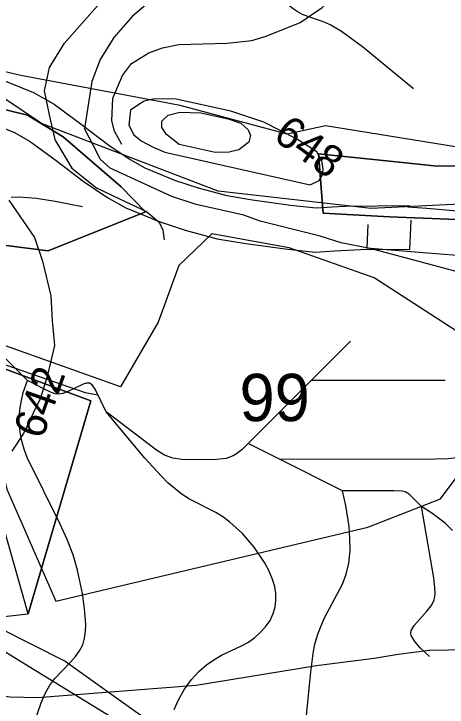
# Model space of a CAD drawing. Extents: x -709584 to -702006, y -1161789 to -1157496.
# Drawn here: x -706926.3 to -706788.8, y -1160865.6 to -1160645.8 of the extents above; entities that cross this region are included whole.
import ezdxf

# ---------------------------------------------------------------- set-up
doc = ezdxf.new("R2010")
doc.units = 0
for name, color, linetype in [('102_obvod PÚ', 7, 'Continuous'), ('121_vrstevnice hlavní_popis', 7, 'Continuous'), ('122_vrstevnice základní', 7, 'Continuous'), ('124_vrstevnice doplňková', 7, 'Continuous'), ('408_BPEJ_linie', 7, 'Continuous'), ('409_BPEJ_popis', 7, 'Continuous'), ('411_akumulovaný odtok', 7, 'Continuous'), ('419_LPIS PB', 7, 'Continuous'), ('501_vodní tok', 7, 'Continuous'), ('735_OP sítí TI', 7, 'Continuous')]:
    doc.layers.add(name, color=color, linetype=linetype)

msp = doc.modelspace()

# ---------------------------------------------------------------- linework, layer by layer
at = {"layer": '102_obvod PÚ'}
for points in [[(-706870.56, -1160883.96), (-706944.84, -1160838.58), (-706921.79, -1160835.97), (-706901.92, -1160768.43), (-706976.61, -1160740.76), (-706985.75, -1160737.19), (-706990.89, -1160725.27), (-706995.67, -1160712.71), (-707009.56, -1160674.77), (-707008.6, -1160671.34), (-707008.48, -1160667.06), (-706969.8, -1160663.21), (-706958.02, -1160665.7), (-706956.95, -1160659.42), (-706958.64, -1160611.14)], [(-706988.4, -1160668.77), (-706969.5, -1160666.22), (-706922.01, -1160677.83), (-706910.69, -1160684.76), (-706892.21, -1160700.62), (-706884.54, -1160708.55), (-706915.45, -1160720.91), (-706977.89, -1160712.99), (-706988.4, -1160668.77)], [(-706988.4, -1160668.77), (-706977.89, -1160712.99), (-706915.45, -1160720.91), (-706884.54, -1160708.55), (-706892.21, -1160700.62), (-706910.69, -1160684.76), (-706922.01, -1160677.83), (-706969.5, -1160666.22), (-706988.4, -1160668.77)], [(-706829.62, -1160690.13), (-706806.12, -1160692.53), (-706791.96, -1160694.02), (-706782.69, -1160693.95), (-706771.68, -1160690.28), (-706757.95, -1160694.78), (-706757.43, -1160709.8), (-706774.98, -1160711.36), (-706807.16, -1160710.1), (-706828.15, -1160709), (-706829.62, -1160690.13)], [(-706829.62, -1160690.13), (-706828.15, -1160709), (-706807.16, -1160710.1), (-706774.98, -1160711.36), (-706757.43, -1160709.8), (-706757.95, -1160694.78), (-706771.68, -1160690.28), (-706782.69, -1160693.95), (-706791.96, -1160694.02), (-706806.12, -1160692.53), (-706829.62, -1160690.13)], [(-706976.61, -1160740.76), (-706901.92, -1160768.43), (-706921.79, -1160835.97), (-706931.17, -1160803.13), (-706929.56, -1160802.24), (-706937.96, -1160772.15), (-706940.75, -1160772.81), (-706946.02, -1160757.97), (-706976.61, -1160740.76)]]:
    msp.add_lwpolyline(points, dxfattribs=at)
at = {"layer": '122_vrstevnice základní'}
for points in [[(-706913.13, -1160686.07), (-706914.72, -1160679.29), (-706916.58, -1160670.17), (-706915, -1160662.76), (-706910.26, -1160655.05), (-706893.44, -1160635.95), (-706873.91, -1160605.86), (-706870.01, -1160598.92), (-706859.31, -1160564.2), (-706850.19, -1160540.48), (-706845.56, -1160515.02), (-706840.94, -1160498.82), (-706834.57, -1160482.62), (-706822.28, -1160459.91)], [(-706793.48, -1160461.4), (-706812.88, -1160496.22), (-706818.37, -1160508.95), (-706821.26, -1160524.86), (-706822.85, -1160559.86), (-706824.01, -1160572.59), (-706826.76, -1160588.5), (-706831.39, -1160601.23), (-706838.19, -1160610.78), (-706845.28, -1160617.14), (-706851.06, -1160621.05), (-706862.63, -1160626.98), (-706874.2, -1160634.07), (-706888.67, -1160646.51), (-706894.6, -1160653.3), (-706898.94, -1160660.25), (-706901.54, -1160667.19), (-706903.86, -1160682.09)], [(-706882.3, -1160687.87), (-706878.4, -1160689.61), (-706832.32, -1160699.98), (-706829.42, -1160698.58), (-706828.34, -1160696.75), (-706828.16, -1160695.16), (-706828.56, -1160692.24), (-706830.18, -1160689.53), (-706836.6, -1160685.42), (-706847.01, -1160680.06), (-706857.43, -1160676.59), (-706874.78, -1160672.83), (-706881.73, -1160672.69), (-706884.96, -1160673.45), (-706886.93, -1160674.71), (-706889.25, -1160676.3), (-706889.83, -1160681.08), (-706888.23, -1160684.11), (-706885.95, -1160686.01), (-706882.3, -1160687.87)], [(-706854.97, -1160688.89), (-706858, -1160689.61), (-706862.49, -1160689.75), (-706873.86, -1160687.16), (-706877.89, -1160683.98), (-706879.41, -1160681.78), (-706879.41, -1160679.82), (-706877.39, -1160677.87), (-706873.61, -1160676.89), (-706866.97, -1160677.17), (-706858.29, -1160679.05), (-706854.26, -1160680.43), (-706851.93, -1160682.52), (-706851.27, -1160684.29), (-706851.78, -1160686.43), (-706854.97, -1160688.89)], [(-706779.61, -1160729.12), (-706812.87, -1160720.27), (-706822.42, -1160718.39), (-706829.08, -1160716.22), (-706848.17, -1160711.45), (-706853.38, -1160709.57), (-706868.42, -1160706.24), (-706876.23, -1160703.64), (-706895.76, -1160694.67), (-706898.94, -1160691.78), (-706899.52, -1160690.48), (-706903.86, -1160682.09)], [(-706913.13, -1160686.07), (-706907.91, -1160694.67), (-706900.04, -1160700.96), (-706892.81, -1160704.37), (-706884.27, -1160708.45), (-706880.18, -1160711.81), (-706879.06, -1160714.31), (-706878.64, -1160717.36)], [(-706927.87, -1160704.8), (-706919.77, -1160716.66), (-706917.2, -1160724.22), (-706914.57, -1160735.13), (-706914.19, -1160743.04), (-706913.44, -1160750.94), (-706915.7, -1160760.72), (-706917.95, -1160767.87), (-706920.21, -1160772.39), (-706923.22, -1160778.79), (-706926.98, -1160784.43)], [(-706696.91, -1160810.51), (-706694.46, -1160815.64), (-706694.85, -1160821.96), (-706695.94, -1160829.53), (-706699.76, -1160836.01), (-706707.58, -1160846.95), (-706709.22, -1160848.58), (-706711.87, -1160850.12), (-706715.86, -1160851.12), (-706725.84, -1160851.4), (-706749.78, -1160850.41), (-706776.69, -1160847.35), (-706794.38, -1160847.6)], [(-706794.39, -1160847.6), (-706804.42, -1160848.93), (-706812.01, -1160850.17), (-706830.31, -1160852.49), (-706868.42, -1160858.7), (-706918.75, -1160862.6), (-706927.43, -1160862.46), (-706937.85, -1160861.16), (-706963.88, -1160859.28), (-707009.01, -1160854.22), (-707022.9, -1160854.36), (-707033.02, -1160855.23), (-707048.93, -1160857.69)]]:
    msp.add_lwpolyline(points, dxfattribs=at)
msp.add_open_spline([(-706794.38, -1160847.6), (-706794.39, -1160847.6)], degree=1, dxfattribs=at)
at = {"layer": '124_vrstevnice doplňková'}
msp.add_lwpolyline([(-706892.09, -1160687.19), (-706894.37, -1160682.9), (-706895.18, -1160679.63), (-706894.89, -1160672.54), (-706891.85, -1160665.31), (-706888.95, -1160661.53), (-706883.46, -1160658.08), (-706879.12, -1160656.49), (-706873.92, -1160655.47), (-706858.58, -1160655.04), (-706850.77, -1160654.17), (-706846.29, -1160652.87), (-706835.44, -1160648.53), (-706828.5, -1160643.76), (-706822.85, -1160638.41), (-706814.76, -1160626.11), (-706812.01, -1160618.88), (-706809.4, -1160605.28), (-706806.8, -1160585.61), (-706805.06, -1160567.1), (-706804.77, -1160534.7), (-706803.04, -1160525)], dxfattribs=at)
at = {"layer": '408_BPEJ_linie'}
for points in [[(-706717.57, -1160693.93), (-706724.65, -1160695.74), (-706736.66, -1160696.49), (-706751.67, -1160690.47), (-706774.16, -1160685.39), (-706786.24, -1160687.92), (-706827.47, -1160681.24), (-706839.6, -1160683.9), (-706873.49, -1160674.84), (-706924.04, -1160665.3), (-706933.22, -1160663.15), (-706939, -1160664), (-706929.5, -1160672.5)], [(-706362, -1160776.5), (-706412.5, -1160780.5), (-706476.5, -1160773), (-706551.5, -1160750), (-706567.5, -1160740), (-706593, -1160719.5), (-706601, -1160717), (-706612.5, -1160715.5), (-706621, -1160716), (-706639, -1160710), (-706669, -1160704.5), (-706694.5, -1160703.5), (-706700, -1160702), (-706813, -1160707.5), (-706861.5, -1160702), (-706917.5, -1160680.5), (-706929.5, -1160672.5)], [(-706812, -1160729.5), (-706839, -1160720), (-706863.5, -1160715.5), (-706874, -1160725.5), (-706880.5, -1160743.5), (-706892.5, -1160764), (-706929, -1160751), (-706939.5, -1160750.5), (-706928.5, -1160796.5), (-706913, -1160832), (-706814, -1160808.5), (-706791, -1160799.5), (-706768.5, -1160769.5), (-706771, -1160756), (-706812, -1160729.5)], [(-707059, -1160775), (-707042, -1160848), (-706992, -1160843), (-706985, -1160843), (-706970, -1160844), (-706959.5, -1160846), (-706942, -1160835), (-706910, -1160851), (-706864.5, -1160883.5), (-706880.5, -1160892), (-706890.5, -1160927), (-706896.5, -1160928.5), (-706901, -1160943), (-706873, -1160978), (-706844, -1161008.5), (-706839, -1160996), (-706828, -1160989), (-706823.5, -1160980.5), (-706814.5, -1160980.5), (-706809, -1160966.5), (-706774, -1160955)]]:
    msp.add_lwpolyline(points, dxfattribs=at)
at = {"layer": '411_akumulovaný odtok'}
for p, q in [((-706819.49, -1160749.5), (-706831.99, -1160762)), ((-706831.99, -1160762), (-706851.99, -1160782)), ((-706789.49, -1160762), (-706831.99, -1160762)), ((-706841.99, -1160787), (-706851.99, -1160782)), ((-706821.99, -1160797), (-706841.99, -1160787))]:
    msp.add_line(p, q, dxfattribs=at)
for points in [[(-706799.49, -1160669.5), (-706815.65, -1160656.24), (-706822.32, -1160651.38), (-706825.77, -1160649.35), (-706827.55, -1160648.51), (-706834.47, -1160646.02), (-706836.08, -1160645.22), (-706837.65, -1160644.18), (-706839.13, -1160642.95), (-706841.88, -1160640.13), (-706851.03, -1160629.02), (-706855.46, -1160624.42), (-706863.6, -1160617.25), (-706881.99, -1160602)], [(-706904.49, -1160707), (-706913.16, -1160705.29), (-706919.15, -1160704.35), (-706924.81, -1160703.89), (-706927.13, -1160703.99)], [(-706921.99, -1160762), (-706929.34, -1160754.64), (-706931.29, -1160753.03), (-706933.27, -1160751.75), (-706937.65, -1160749.67), (-706945.6, -1160746.42), (-706951.29, -1160744.19), (-706954.72, -1160743.1), (-706957.03, -1160742.7), (-706958.19, -1160742.67), (-706961.68, -1160743.09), (-706966.53, -1160744.21), (-706976.99, -1160747)], [(-706919.78, -1160870.35), (-706917.67, -1160864.22), (-706916.37, -1160861.28), (-706914.9, -1160858.65), (-706913.29, -1160856.47), (-706908.3, -1160851.31), (-706906.77, -1160849.58), (-706905.45, -1160847.77), (-706904.45, -1160845.83), (-706903.85, -1160843.76), (-706903.57, -1160841.56), (-706903.51, -1160839.26), (-706903.85, -1160834.48), (-706904.57, -1160829.58), (-706906.1, -1160822.18), (-706907.49, -1160817.33), (-706909.39, -1160812.43), (-706911.57, -1160807.63), (-706922.03, -1160786.39), (-706923.03, -1160783.79), (-706923.85, -1160780.85), (-706924.4, -1160777.7), (-706924.59, -1160774.47), (-706924.4, -1160771.31), (-706923.92, -1160768.38), (-706923.3, -1160765.83), (-706921.99, -1160762)], [(-706896.99, -1160772), (-706900.46, -1160764.78), (-706901.46, -1160763.39), (-706902.27, -1160762.87), (-706903.24, -1160762.88), (-706904.33, -1160763.22), (-706909.61, -1160765.76), (-706910.79, -1160766.19), (-706911.97, -1160766.4), (-706913.15, -1160766.26), (-706914.92, -1160765.63), (-706921.99, -1160762)], [(-706851.99, -1160782), (-706853.77, -1160783.8), (-706855.65, -1160785.27), (-706856.73, -1160785.9), (-706858.98, -1160786.73), (-706862.01, -1160787.06), (-706869.01, -1160787.15), (-706872.99, -1160787.05), (-706875.87, -1160786.67), (-706878.53, -1160785.65), (-706881.01, -1160784.09), (-706896.99, -1160772)], [(-706875.44, -1160866.36), (-706874, -1160863.06), (-706872.13, -1160859.86), (-706869.95, -1160856.89), (-706867.6, -1160854.31), (-706865.23, -1160852.24), (-706862.86, -1160850.59), (-706860.4, -1160849.15), (-706854.1, -1160846.18), (-706852.1, -1160845.09), (-706850.01, -1160843.63), (-706848.11, -1160841.96), (-706846.44, -1160840.11), (-706845.04, -1160838.09), (-706844, -1160835.92), (-706843.43, -1160833.88), (-706843.17, -1160831.75), (-706843.21, -1160829.57), (-706843.54, -1160827.39), (-706844.31, -1160824.79), (-706845.42, -1160822.24), (-706846.77, -1160819.73), (-706850.02, -1160814.9), (-706853.75, -1160810.59), (-706857.8, -1160806.9), (-706859.97, -1160805.27), (-706862.22, -1160803.84), (-706870.55, -1160799.69), (-706872.9, -1160798.17), (-706877.31, -1160794.54), (-706879.6, -1160792.28), (-706884.72, -1160786.7), (-706896.99, -1160772)], [(-706766.99, -1160782), (-706768.33, -1160783.17), (-706770.33, -1160784), (-706771.54, -1160784.18), (-706776.74, -1160784.18), (-706777.92, -1160784.41), (-706782.42, -1160786.03), (-706783.86, -1160786.37), (-706788.47, -1160786.88), (-706796.53, -1160787.05), (-706841.99, -1160787)], [(-706833.65, -1160870.26), (-706832.1, -1160854.49), (-706831.35, -1160848.55), (-706830.77, -1160845.62), (-706829.99, -1160842.76), (-706828.95, -1160839.98), (-706827.7, -1160837.28), (-706822.06, -1160826.64), (-706820.88, -1160823.48), (-706820.05, -1160819.94), (-706819.66, -1160816.07), (-706819.67, -1160812.12), (-706819.95, -1160808.27), (-706820.94, -1160801.62), (-706821.99, -1160797)], [(-706796.99, -1160802), (-706800.92, -1160798.08), (-706802.13, -1160797.36), (-706803.11, -1160797.11), (-706805.75, -1160796.96), (-706821.99, -1160797)], [(-706794.49, -1160849.5), (-706797.4, -1160846.78), (-706799.12, -1160844.84), (-706800.26, -1160842.91), (-706800.41, -1160842.06), (-706800.23, -1160841.28), (-706799.3, -1160839.75), (-706795.13, -1160835.1), (-706793.88, -1160833.47), (-706792.99, -1160831.71), (-706792.66, -1160829.78), (-706792.71, -1160827.73), (-706793.1, -1160824.56), (-706796.99, -1160802)], [(-706787.15, -1160809.56), (-706789.39, -1160807.42), (-706791.64, -1160805.57), (-706793.7, -1160804.07), (-706796.99, -1160802)]]:
    msp.add_lwpolyline(points, dxfattribs=at)
at = {"layer": '419_LPIS PB'}
msp.add_lwpolyline([(-706786.24, -1160687.92), (-706827.47, -1160681.24), (-706839.6, -1160683.9), (-706873.49, -1160674.84), (-706924.04, -1160665.3), (-706947.57, -1160659.78), (-706950.57, -1160657.77), (-706953.08, -1160654.76), (-706954.08, -1160651.75), (-706958.58, -1160609.57)], dxfattribs=at)
at = {"layer": '501_vodní tok'}
msp.add_lwpolyline([(-706899.74, -1160766.65), (-706903.61, -1160765.94), (-706975.16, -1160741.11), (-706979.57, -1160737.43), (-706982.83, -1160731.55), (-706988.94, -1160703.37), (-706998.27, -1160666.73), (-707005.94, -1160646.85), (-707002.71, -1160639.04)], dxfattribs=at)
at = {"layer": '735_OP sítí TI'}
for points in [[(-706928.98, -1160667.13), (-706920.06, -1160670.74), (-706913.5, -1160674.41), (-706904.54, -1160681.09), (-706896.17, -1160687.38), (-706889.42, -1160691.96), (-706884.71, -1160694.62), (-706875.38, -1160698.45), (-706867.88, -1160700.9), (-706858.77, -1160703.4), (-706850.63, -1160704.76), (-706838.53, -1160706.37), (-706830.37, -1160707.24), (-706825.32, -1160706.97), (-706821.21, -1160706.76), (-706800.55, -1160706.48), (-706800.55, -1160706.48)], [(-706985.73, -1160673.07), (-706973.31, -1160673.18), (-706972.14, -1160671.9), (-706970.34, -1160672.04), (-706961.96, -1160673.32), (-706951.02, -1160675.24), (-706942.8, -1160677.37), (-706933.76, -1160680.29), (-706926.14, -1160683.38), (-706921.14, -1160686.19), (-706912.92, -1160692.29), (-706904.31, -1160698.78), (-706896.8, -1160703.86), (-706890.83, -1160707.24), (-706880.22, -1160711.59), (-706871.92, -1160714.32), (-706861.77, -1160717.1), (-706852.71, -1160718.6), (-706840.19, -1160720.27), (-706830.75, -1160721.28), (-706824.58, -1160720.95), (-706814.34, -1160720.42), (-706800.63, -1160720.5), (-706800.24, -1160711.17)], [(-706801.45, -1160706.92), (-706795.29, -1160707.42), (-706785.65, -1160708.26), (-706771.53, -1160707.16), (-706763.65, -1160707.03), (-706762.69, -1160707.07)], [(-706814.02, -1160712.58), (-706814.36, -1160719.91), (-706796.47, -1160721.38), (-706785.71, -1160722.3), (-706770.87, -1160721.16), (-706763.85, -1160721.03), (-706753.03, -1160721.53), (-706752.04, -1160713.91)]]:
    msp.add_lwpolyline(points, dxfattribs=at)

# ---------------------------------------------------------------- texts
at = {"layer": '121_vrstevnice hlavní_popis'}
for s, rotation, p in [('648', 324.2289, (-706844.49, -1160685.33)), ('642', 70.5299, (-706917.26, -1160780.99))]:
    msp.add_text(s, height=10, rotation=rotation, dxfattribs=at).set_placement(p)
at = {"layer": '409_BPEJ_popis'}
msp.add_text('99', height=15, dxfattribs=at).set_placement((-706854.72, -1160774.91))

doc.saveas('drawing.dxf')
